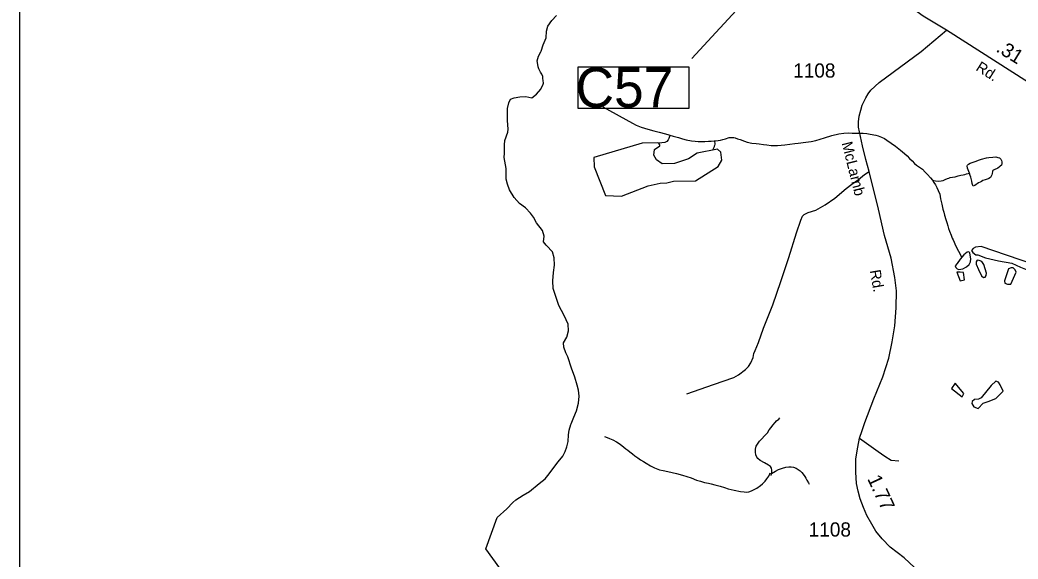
# Model space of a CAD drawing. Extents: x 2082433 to 2279600, y 546599 to 755198.
# Drawn here: x 2133614 to 2142394, y 570319 to 575060 of the extents above; entities that cross this region are included whole.
import ezdxf

# ---------------------------------------------------------------- set-up
doc = ezdxf.new("R2010")
doc.units = 0
for name, color, linetype in [('Exist Boundary Political CountyLine', 7, 'Continuous'), ('Exist Boundary Political Fire Districts', 7, 'Continuous'), ('Exist Hydrographic Creek Single Shore', 7, 'Continuous'), ('Exist Hydrographic Pond Under 1500 Sq Ft', 7, 'Continuous'), ('Exist Road Non-System Type 51', 7, 'Continuous'), ('Exist Road Secondary Mileage Hundredths English Label', 7, 'Continuous'), ('Exist Road Secondary Structure Culvert Number Label', 7, 'Continuous'), ('Exist Road Secondary Type 51 Attributed', 7, 'Continuous'), ('Exist Road Secondary Type 51 Label', 7, 'Continuous'), ('Exist Road Secondary Type 51 Number Label', 7, 'Continuous'), ('Map Preparation Inset Cut Line', 7, 'Continuous')]:
    doc.layers.add(name, color=color, linetype=linetype)

msp = doc.modelspace()

# ---------------------------------------------------------------- linework, layer by layer
at = {"layer": 'Exist Boundary Political CountyLine'}
for points in [[(2137712.9, 570408.1), (2137812.5, 570685.5), (2137896.6, 570761.5), (2137948.5, 570817.2), (2137976.6, 570840.8), (2138041, 570881.2), (2138095.5, 570912.4), (2138181.4, 570984.5), (2138234.7, 571025.7), (2138257.1, 571053.3), (2138347.3, 571173.5), (2138348.3, 571175), (2138390.8, 571224.3), (2138410.3, 571265.1), (2138424.2, 571304.7), (2138435.5, 571351.5), (2138438.3, 571411.9), (2138445.5, 571451.6), (2138458.6, 571502.8), (2138461.5, 571509.1), (2138485.5, 571566.8), (2138510.3, 571622.9), (2138528, 571690.9), (2138533.1, 571752.1), (2138526.3, 571804.5), (2138516.3, 571848.6), (2138494.9, 571919.4), (2138464.8, 571998.6), (2138432.4, 572097.5), (2138430.4, 572102), (2138415, 572131.1), (2138398.2, 572182.8), (2138396.5, 572221.1), (2138425.2, 572271.2), (2138439, 572324.8), (2138437.3, 572384.1), (2138400.2, 572462), (2138355.3, 572548.5), (2138303.2, 572698.2), (2138301.8, 572766.2), (2138307.3, 572837.8), (2138315.9, 572903.9), (2138313.3, 572969.5), (2138298.1, 573019.5), (2138245.2, 573076), (2138242.3, 573079.1), (2138220.8, 573110), (2138224.7, 573158.8), (2138212, 573207.6), (2138156.8, 573276), (2138131.8, 573325.3), (2138106.2, 573361.7), (2138061.7, 573406.9), (2138009.6, 573446), (2137962.4, 573499.3), (2137921.8, 573565.3), (2137903.2, 573615.8), (2137890, 573661), (2137892.5, 573708.6), (2137891.1, 573753), (2137873.8, 573849.4), (2137876.1, 573888.7), (2137875.3, 573925.5), (2137876.7, 573962.3), (2137878.6, 574000.4), (2137905.2, 574072), (2137908.7, 574100.4), (2137901.9, 574174.8), (2137904, 574281.3), (2137914.9, 574330.9), (2137928, 574364.6), (2137960, 574375.7), (2138010.4, 574384.9), (2138064.5, 574386.2), (2138116.4, 574374.2), (2138159.1, 574407.4), (2138195.2, 574451.8), (2138217.3, 574495.4), (2138218.5, 574503.3), (2138217.9, 574526.8), (2138214.2, 574545.1), (2138213, 574562.3), (2138203.6, 574583.1), (2138192.9, 574600.3), (2138178.5, 574631.5), (2138171.2, 574647.1)], [(2151654, 551149.1), (2151624.2, 551186.9), (2147905.2, 555759.8), (2144479.8, 560075.8), (2142645.3, 562461.3), (2141228.6, 565553.7), (2137712.9, 570408.1)]]:
    msp.add_lwpolyline(points, dxfattribs=at)
at = {"layer": 'Exist Boundary Political Fire Districts'}
msp.add_lwpolyline([(2138171.2, 574647.1), (2138168.5, 574667.9), (2138165.2, 574699.9), (2138176.5, 574740.6), (2138195.8, 574780.3), (2138198.4, 574787.2), (2138217.9, 574842.4), (2138241.9, 574902.1), (2138246.8, 574962), (2138257.9, 575005), (2138293, 575055.4), (2138334, 575100.6)], dxfattribs=at)
at = {"layer": 'Exist Hydrographic Creek Single Shore'}
for points in [[(2138740.5, 574296.5), (2139002.9, 574151.3), (2139034.8, 574135.4), (2139078.9, 574117.6), (2139137, 574099.9), (2139190.9, 574084.1), (2139237.2, 574072.4), (2139291.2, 574058.6), (2139321.1, 574050.7), (2139331.1, 574046.7)], [(2139331.1, 574046.7), (2139329.1, 574034.7), (2139323.1, 574018.8), (2139315.4, 574004.7), (2139303.5, 573992.6), (2139297.3, 573988.6), (2139285.4, 573982.6), (2139235.4, 573977.5)], [(2139331.1, 574046.7), (2139359.2, 574038.8), (2139407.2, 574025.1), (2139443.1, 574013.3), (2139473.2, 574005.4), (2139521.4, 573997.6), (2139553.4, 573993.7), (2139581.3, 573991.9), (2139611.5, 573992), (2139639.3, 573992.1), (2139671.1, 573994.2), (2139695.1, 573994.4), (2139721.2, 573998.5)], [(2139721.2, 573998.5), (2139733.3, 573998.5), (2139755.2, 574000.6), (2139777.1, 574002.7), (2139797.2, 574008.8), (2139819.2, 574014.9), (2139851.2, 574025.1), (2139872.9, 574027.1), (2139893.2, 574027.2), (2139905.1, 574023.3), (2139927.2, 574015.4), (2139949.2, 574007.5), (2139987.1, 573993.6), (2140011.1, 573985.7), (2140051.1, 573977.9), (2140091.1, 573974.2), (2140117.1, 573970.3), (2140155.3, 573964.4), (2140183.1, 573960.5), (2140223.1, 573956.7), (2140255.1, 573954.8), (2140279.1, 573954.9), (2140309.2, 573959.1), (2140343.1, 573963.2), (2140387.2, 573967.4), (2140431.3, 573973.6), (2140459.1, 573975.7), (2140527, 573986), (2140572.9, 573992.2), (2140615, 574000.4), (2140652.9, 574010.6), (2140690.8, 574022.7), (2140756.7, 574045), (2140816.7, 574057.3), (2140862.7, 574063.5), (2140902.7, 574067.7), (2140934.4, 574065.8), (2140978.5, 574066), (2141032.5, 574064.2), (2141064.5, 574060.3), (2141092.3, 574056.4), (2141142.4, 574046.6), (2141164.7, 574040.7), (2141192.6, 574028.9), (2141218.7, 574017), (2141240.6, 574003.1), (2141276.7, 573977.3), (2141315, 573949.4), (2141361, 573915.7), (2141395.2, 573885.8), (2141417.1, 573865.9), (2141439.5, 573842), (2141461.4, 573822.2), (2141483.4, 573798.2), (2141499.8, 573782.3), (2141517.6, 573772.4), (2141535.7, 573760.4), (2141553.7, 573748.6), (2141577.9, 573722.7), (2141595.9, 573700.8), (2141624, 573670.9), (2141640.2, 573650.9)], [(2139721.2, 573998.5), (2139725.1, 573988.5), (2139727.3, 573976.5), (2139725.5, 573966.5), (2139723.4, 573956.5), (2139721.4, 573950.5), (2139719.3, 573944.5), (2139704.8, 573914.5)], [(2141640.2, 573650.9), (2141668.1, 573645.1), (2141698.3, 573643.2), (2141718.2, 573645.4), (2141736.2, 573649.4), (2141754, 573657.5), (2141771.9, 573665.6), (2141784, 573669.6), (2141797.9, 573673.7), (2141818, 573677.8), (2141840, 573681.9), (2141866, 573688), (2141890, 573694), (2141909.9, 573698.2), (2141925.7, 573702.2), (2141939.6, 573706.3), (2141953.8, 573708.4), (2141965.7, 573712.4)], [(2141640.2, 573650.9), (2141654.2, 573631), (2141668.1, 573611.2), (2141680.4, 573587.1), (2141692.5, 573559.3), (2141704.6, 573527.3), (2141712.6, 573487.3), (2141722.9, 573439.4), (2141733.1, 573397.4), (2141739.5, 573369.5), (2141747.5, 573343.6), (2141759.8, 573305.6), (2141767.8, 573279.7), (2141776, 573249.7), (2141781.9, 573225.8), (2141789.9, 573201.8), (2141804.3, 573167.9), (2141814.1, 573141.9), (2141822.5, 573126), (2141830.5, 573106), (2141838.5, 573090), (2141854.7, 573054.1), (2141868.7, 573026.2), (2141898.2, 572971.6)], [(2141884.6, 572996.8), (2141884.9, 572996.3)], [(2140222.1, 571055.1), (2140226, 571068.2), (2140228.5, 571084.6), (2140228, 571101.8), (2140223.9, 571118.3), (2140215.1, 571133.2), (2140198.5, 571145.8), (2140164.5, 571164.6), (2140126.7, 571186.7), (2140104.8, 571204.3), (2140096.8, 571214.4), (2140086.8, 571234.2), (2140083.1, 571258.9), (2140085.1, 571284.3), (2140091.1, 571310.4), (2140101.1, 571328.3), (2140119, 571354.2), (2140137.6, 571374.2), (2140167.6, 571406.4), (2140189.5, 571429.8), (2140205.7, 571454.1), (2140221.7, 571475.9), (2140238.1, 571497.7), (2140257.8, 571520.3), (2140270.1, 571534), (2140288.1, 571550), (2140297.6, 571559.7)], [(2138754.7, 571397.3), (2138766.2, 571393), (2138800.1, 571378.3), (2138830, 571366.3), (2138862, 571350.1), (2138894, 571328.1), (2138926, 571302), (2138944.8, 571287.7), (2138961.8, 571275.1), (2138979.7, 571261.5), (2139003.7, 571243.8), (2139023.8, 571227.8), (2139050, 571208.5), (2139072.8, 571192.4), (2139097.8, 571175.5), (2139121.2, 571161.1), (2139161.4, 571137.3), (2139195, 571121.1), (2139239.1, 571104.6), (2139273.1, 571096.6), (2139313.1, 571088.3), (2139389, 571070.4), (2139441.1, 571056.2), (2139479, 571044), (2139519, 571031.7), (2139565.1, 571013.6), (2139600.8, 571003), (2139637.1, 570993.2), (2139670.7, 570985.2), (2139692.9, 570980.6), (2139726.7, 570970.9), (2139772.8, 570958.5), (2139810.6, 570947), (2139844.8, 570936.6), (2139895.9, 570924.1), (2139952, 570913), (2139984.9, 570909.9), (2140004.5, 570907.9), (2140027.1, 570910.7), (2140048.4, 570917.6), (2140072.6, 570929.5), (2140094.6, 570943), (2140128.6, 570966.9), (2140146.8, 570981.3), (2140169, 571003.8), (2140185, 571023.1), (2140201, 571049), (2140211, 571068.6), (2140213.1, 571075.8)], [(2140224.6, 571071.5), (2140259.4, 571091.3), (2140286.5, 571105.6), (2140320.5, 571119.6), (2140352.5, 571128), (2140376.5, 571129.9), (2140397, 571129.6), (2140417.1, 571125.9), (2140442.9, 571117.1), (2140460.6, 571105.3), (2140476.6, 571093.5), (2140491.5, 571079.2), (2140504.5, 571065.1), (2140518.4, 571045.1), (2140526.6, 571031), (2140536.4, 571011.9), (2140550.2, 570988.7), (2140557.2, 570978.7)]]:
    msp.add_lwpolyline(points, dxfattribs=at)
at = {"layer": 'Exist Hydrographic Pond Under 1500 Sq Ft'}
for points in [[(2138906.5, 573511.1), (2139140.1, 573600.7), (2139246.7, 573625.6), (2139303.6, 573629.1), (2139364, 573643.3), (2139556.5, 573645.6), (2139755.4, 573772.8), (2139786.8, 573827.9), (2139779.4, 573897), (2139751.2, 573923.7), (2139571.5, 573888.1), (2139495.4, 573838.5), (2139372.4, 573797), (2139263.5, 573795.9), (2139213.5, 573829.7), (2139189.9, 573870.5), (2139196.4, 573921.9), (2139243.2, 573952.1), (2139243.9, 573956.8), (2139242.6, 573963.4), (2139235.2, 573977.9), (2139225.4, 573980.5), (2139088.4, 573976.6), (2138663.5, 573850.6), (2138664.5, 573768.6), (2138765.4, 573517.3), (2138906.5, 573511.1)], [(2141965.7, 573712.4), (2141959.7, 573728.3), (2141949.7, 573756.3), (2141945.4, 573778.3), (2141949.5, 573784.3), (2141957.5, 573792.3), (2141973.4, 573800.4), (2142009.1, 573812.5), (2142025.1, 573818.6), (2142045.2, 573826.7), (2142071.3, 573834.8), (2142115.1, 573847), (2142137.3, 573849.1), (2142173, 573853.2), (2142199, 573855.3), (2142215, 573851.4), (2142231, 573847.5), (2142243.3, 573835.5), (2142247.2, 573825.6), (2142251.3, 573813.6), (2142251.3, 573803.6), (2142251.3, 573793.6), (2142247.4, 573783.6), (2142237.6, 573775.6), (2142229.6, 573767.5), (2142215.4, 573757.5), (2142205.4, 573751.4), (2142195.5, 573747.4), (2142183.4, 573743.3), (2142175.4, 573739.3), (2142171.7, 573735.3), (2142169.7, 573727.3), (2142165.8, 573709.3), (2142163.7, 573699.2), (2142157.8, 573685.2), (2142150, 573673.2), (2142137.9, 573667.1), (2142132, 573663.1), (2142111.9, 573657), (2142103.9, 573653), (2142084, 573646.9), (2142071.9, 573640.8), (2142060, 573634.8), (2142046.2, 573626.7), (2142034.1, 573618.7), (2142024.3, 573612.6), (2142014.3, 573604.7), (2142000.1, 573598.6), (2141996.2, 573604.5), (2141990.3, 573622.5), (2141986, 573642.5), (2141981.9, 573664.5), (2141978, 573676.5), (2141972, 573692.4), (2141965.7, 573712.4)], [(2142068.5, 573067), (2142020.6, 573061.9), (2141997.8, 573050.5), (2141985.2, 573033.4), (2141996.6, 573015.1), (2142021.7, 572995.7), (2142039.5, 572994.6), (2142108.5, 572967.2), (2142222.6, 572942.1), (2142339.1, 572921.6), (2142414.4, 572885.1), (2142487.4, 572857.7), (2142517.1, 572819), (2142542.2, 572739.1), (2142569.6, 572344.6), (2142571.6, 572329.2), (2142585.6, 572330.9), (2142590.2, 572353.7), (2142590.2, 572449.5), (2142583.3, 572604.6), (2142569.6, 572798.4), (2142549.1, 572885.1), (2142524.6, 572911.5), (2142068.5, 573067)], [(2141979.4, 572960.3), (2141973.3, 572991.2), (2141969.6, 573010.8), (2141960.5, 573019.8), (2141946.2, 573019.1), (2141918.3, 572993.5), (2141884.3, 572956.5), (2141857.9, 572919.6), (2141840.5, 572897.7), (2141845.1, 572882.6), (2141857.1, 572871.3), (2141873.7, 572866), (2141908.4, 572872.1), (2141940.1, 572887.9), (2141963.5, 572909.8), (2141976.4, 572933.1), (2141979.4, 572960.3)], [(2142075.7, 572936.8), (2142052.2, 572945.8), (2142034.1, 572947.6), (2142026.8, 572933.2), (2142026.8, 572913.3), (2142044.9, 572864.4), (2142072.1, 572808.4), (2142090.2, 572795.7), (2142104.7, 572799.3), (2142113.7, 572813.8), (2142115.5, 572833.7), (2142093.8, 572909.6), (2142075.7, 572936.8)], [(2142378, 572842.7), (2142368.9, 572862.6), (2142350.8, 572878.9), (2142332.7, 572880.7), (2142309.2, 572869.9), (2142274.8, 572765), (2142276.6, 572745.1), (2142300.1, 572736.1), (2142330.9, 572737.9), (2142378, 572842.7)], [(2141914.6, 572839.1), (2141885.7, 572842.7), (2141856.7, 572840.9), (2141885.7, 572765), (2141923.7, 572775.8), (2141914.6, 572839.1)], [(2141841.5, 571866.8), (2141807.5, 571819.3), (2141902.7, 571744.6), (2141916.3, 571775.1), (2141841.5, 571866.8)], [(2142263, 571795.5), (2142235.8, 571849.8), (2142222.2, 571873.6), (2142198.4, 571883.8), (2142157.6, 571846.4), (2142069.2, 571737.8), (2142045.4, 571724.2), (2142011.5, 571720.8), (2141991.1, 571703.8), (2141987.7, 571686.9), (2142004.7, 571656.3), (2142042.1, 571642.7), (2142086.2, 571690.2), (2142130.4, 571703.8), (2142198.4, 571731), (2142263, 571795.5)]]:
    msp.add_lwpolyline(points, dxfattribs=at)
at = {"layer": 'Exist Road Non-System Type 51'}
for points in [[(2139481.3, 571772.8), (2139714.5, 571854.2), (2139894.3, 571916.5), (2139935, 571939.1), (2139995.3, 571987.3), (2140021.4, 572011.4), (2140044.6, 572044.6), (2140062.6, 572092.8), (2140070.7, 572127), (2140082.7, 572154.1), (2140109.4, 572222), (2140153.6, 572349.6), (2140235.5, 572556.1), (2140308.3, 572758.6), (2140378.2, 572972.1), (2140445, 573186.6), (2140481.7, 573300.7), (2140497.2, 573334.3), (2140513.3, 573349.4), (2140548.5, 573366.5), (2140615.8, 573386.6), (2140698.2, 573434.8), (2140782.6, 573494.1), (2140880.6, 573578), (2140931.9, 573616.2), (2140991.1, 573656.4), (2141043.9, 573701.1), (2141083.1, 573726.2)], [(2141000.2, 571382.4), (2141163, 571263.8), (2141222.3, 571222.6), (2141276.5, 571188.4), (2141346.4, 571182.9)]]:
    msp.add_lwpolyline(points, dxfattribs=at)
at = {"layer": 'Exist Road Secondary Structure Culvert Number Label'}
msp.add_line((2140508.4, 575793.7), (2139525.2, 574721.1), dxfattribs=at)
msp.add_lwpolyline([(2138524.4, 574647.3), (2139498.1, 574647.3), (2139498.1, 574281), (2138524.4, 574281)], close=True, dxfattribs=at)
at = {"layer": 'Exist Road Secondary Type 51 Attributed'}
for points in [[(2141765.3, 574969.7), (2141560.2, 575092.4), (2141453.1, 575169.5), (2140798.8, 575983.3), (2140576.1, 576268.2), (2140481.9, 576379.6), (2140417.6, 576446), (2140368.4, 576493.1), (2140289.1, 576557.3), (2140243, 576599.5), (2140077.9, 576718.1)], [(2141481.9, 570244.1), (2141390.6, 570329.8), (2141268.5, 570423.7), (2141198.1, 570497.1), (2141141.4, 570564.9), (2141107.2, 570624.2), (2141065, 570701.6), (2141034.4, 570772.4), (2141005.2, 570848.8), (2140987.1, 570916.1), (2140973.6, 570984), (2140967.5, 571084.4), (2140967, 571200.5), (2140983.1, 571303), (2141000.2, 571382.4), (2141022.3, 571448.7), (2141045.9, 571519.5), (2141124.8, 571727.1), (2141204.7, 571922.5), (2141257.4, 572085.8), (2141287.1, 572228), (2141309.7, 572370.2), (2141322.2, 572527.4), (2141324.3, 572677.2), (2141309.2, 572795.7), (2141276.5, 572965.1), (2141217.7, 573164.5), (2141166, 573395.1), (2141083.1, 573726.2), (2141053.4, 573832.3), (2141025.3, 573951.8), (2140989.6, 574116.1), (2140991.6, 574164.4), (2140995.2, 574213.1), (2141010.2, 574266.4), (2141023.3, 574310.6), (2141056, 574376.4), (2141075.6, 574410.1), (2141099.4, 574444.2), (2141172, 574509.5), (2141541.3, 574781.4), (2141765.3, 574969.7)], [(2143128.8, 574097), (2143074.3, 574125.8), (2143002.8, 574169.5), (2142624.6, 574423.6), (2141765.3, 574969.7)]]:
    msp.add_lwpolyline(points, dxfattribs=at)
at = {"layer": 'Map Preparation Inset Cut Line'}
msp.add_lwpolyline([(2133614.2, 585979.7), (2209297.4, 585979.7), (2209297.4, 557274.4), (2194088.6, 557271.1), (2194088.6, 546598.7), (2133614.2, 546598.7)], close=True, dxfattribs=at)

# ---------------------------------------------------------------- texts
at = {"layer": 'Exist Road Secondary Mileage Hundredths English Label'}
for s, rotation, p in [('.31', 328.39506, (2142192.5, 574787.7)), ('1.77', 294.79602, (2141065.2, 571025.8))]:
    msp.add_text(s, height=125, rotation=rotation, dxfattribs=at).set_placement(p)
at = {"layer": 'Exist Road Secondary Structure Culvert Number Label'}
msp.add_text('C57', height=350, dxfattribs=at).set_placement((2138502.2, 574290.7))
at = {"layer": 'Exist Road Secondary Type 51 Label'}
for s, rotation, p in [('Rd.', 327.60053, (2142015, 574621.6)), ('McLamb', 284.18878, (2140841.1, 573977.4)), ('Rd.', 279.83496, (2141089.8, 572855.8))]:
    msp.add_text(s, height=95, rotation=rotation, dxfattribs=at).set_placement(p)
at = {"layer": 'Exist Road Secondary Type 51 Number Label'}
for p in [(2140415.7, 574553.1), (2140552.1, 570516.6)]:
    msp.add_text('1108', height=125, dxfattribs=at).set_placement(p)

doc.saveas('drawing.dxf')
